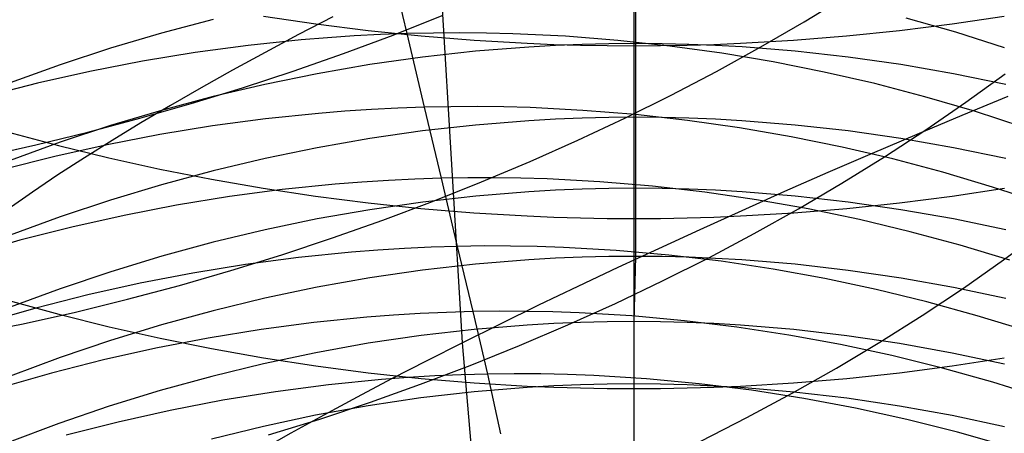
# Model space of a CAD drawing. Extents: x -383 to 1849, y -1185 to -529.
# Tile 477 of 656: x 448 to 457, y -1085 to -1081. Entities that reach past the tile are written whole.
import ezdxf

# ---------------------------------------------------------------- set-up
doc = ezdxf.new("R2010")
doc.units = 0
doc.layers.add('PREDEFINITO', color=7, linetype='CONTINUOUS')

msp = doc.modelspace()

# ---------------------------------------------------------------- linework, layer by layer
at = {"layer": 'PREDEFINITO'}
for p, q in [((453.9931, -1079.7426, 657.1833), (453.9931, -1081.3496, 655.9186)), ((451.9222, -1081.2382, 540.3166), (451.7558, -1080.5396, 539.0477)), ((452.4288, -1084.065, 433.0332), (452.2225, -1080.6004, 433.0971)), ((454.0076, -1080.6304, 611.2537), (454.0075, -1081.3298, 609.9817)), ((455.549, -1081.1298, 498.2138), (455.9366, -1080.8925, 498.3989)), ((450.6119, -1081.08, 655.6041), (451.0887, -1081.1504, 655.6863)), ((451.2439, -1081.0858, 432.1372), (450.9316, -1081.2479, 431.7979)), ((451.7948, -1081.2515, 495.8354), (452.2433, -1081.0744, 495.933)), ((456.9315, -1081.2265, 537.906), (456.4803, -1081.0971, 538.049)), ((456.8985, -1081.1504, 655.6863), (457.3756, -1081.0799, 655.6041)), ((450.1514, -1081.1107, 611.4961), (449.6814, -1081.235, 611.5588)), ((451.0887, -1081.1504, 655.6863), (451.5683, -1081.2106, 655.7564)), ((455.1522, -1081.3605, 498.0394), (455.549, -1081.1298, 498.2138)), ((456.4185, -1081.2105, 655.7564), (456.8985, -1081.1504, 655.6863)), ((449.6814, -1081.235, 611.5588), (449.2156, -1081.3728, 611.6284)), ((450.9316, -1081.2479, 431.7979), (450.6268, -1081.4101, 431.4493)), ((451.1964, -1081.2761, 540.3893), (450.9544, -1081.2961, 540.4091)), ((451.4384, -1081.2597, 540.3673), (451.1964, -1081.2761, 540.3893)), ((451.3409, -1081.4207, 495.7497), (451.7948, -1081.2515, 495.8354)), ((451.6804, -1081.2471, 540.343), (451.4384, -1081.2597, 540.3673)), ((451.5683, -1081.2106, 655.7564), (452.0504, -1081.2601, 655.8143)), ((451.9222, -1081.2382, 540.3166), (451.6804, -1081.2471, 540.343)), ((452.164, -1081.2331, 540.2879), (451.9222, -1081.2382, 540.3166)), ((452.0818, -1081.9117, 541.5989), (451.9222, -1081.2382, 540.3166)), ((452.0504, -1081.2601, 655.8143), (452.5343, -1081.299, 655.8596)), ((452.4055, -1081.2317, 540.257), (452.164, -1081.2331, 540.2879)), ((452.6467, -1081.234, 540.2239), (452.4055, -1081.2317, 540.257)), ((452.8876, -1081.2401, 540.1886), (452.6467, -1081.234, 540.2239)), ((453.3682, -1081.2631, 540.1118), (452.8876, -1081.2401, 540.1886)), ((453.8468, -1081.3005, 540.0265), (453.3682, -1081.2631, 540.1118)), ((455.4521, -1081.299, 655.8596), (455.9362, -1081.2601, 655.8142)), ((455.9362, -1081.2601, 655.8142), (456.4185, -1081.2105, 655.7564)), ((457.3769, -1081.3685, 537.756), (456.9315, -1081.2265, 537.906)), ((449.2156, -1081.3728, 611.6284), (448.7547, -1081.5238, 611.7046)), ((450.4708, -1081.347, 540.4422), (449.988, -1081.4123, 540.4666)), ((450.9544, -1081.2961, 540.4091), (450.4708, -1081.347, 540.4422)), ((452.5343, -1081.299, 655.8596), (453.0198, -1081.327, 655.8922)), ((453.0342, -1081.3611, 609.9967), (452.5486, -1081.3998, 610.0153)), ((453.0198, -1081.327, 655.8922), (453.2629, -1081.3369, 655.9037)), ((453.2773, -1081.3474, 609.9902), (453.0342, -1081.3611, 609.9967)), ((453.2629, -1081.3369, 655.9037), (453.5062, -1081.3439, 655.912)), ((453.5206, -1081.3376, 609.9855), (453.2773, -1081.3474, 609.9902)), ((453.5062, -1081.3439, 655.912), (453.7496, -1081.3482, 655.9169)), ((453.7641, -1081.3317, 609.9826), (453.5206, -1081.3376, 609.9855)), ((453.7496, -1081.3482, 655.9169), (453.9931, -1081.3496, 655.9186)), ((454.0075, -1081.3298, 609.9817), (453.7641, -1081.3317, 609.9826)), ((454.323, -1081.3521, 539.9331), (453.8468, -1081.3005, 540.0265)), ((453.9931, -1081.3496, 655.9186), (453.993, -1082.9294, 654.6227)), ((453.9931, -1081.3496, 655.9186), (454.2366, -1081.3482, 655.9169)), ((454.251, -1081.3317, 609.9826), (454.0075, -1081.3298, 609.9817)), ((454.0075, -1081.3298, 609.9817), (454.0075, -1082.0039, 608.6968)), ((454.2366, -1081.3482, 655.9169), (454.48, -1081.3439, 655.912)), ((454.4944, -1081.3376, 609.9855), (454.251, -1081.3317, 609.9826)), ((454.7962, -1081.4177, 539.8317), (454.323, -1081.3521, 539.9331)), ((454.48, -1081.3439, 655.912), (454.7233, -1081.3368, 655.9037)), ((454.7377, -1081.3474, 609.9902), (454.4944, -1081.3376, 609.9855)), ((454.7233, -1081.3368, 655.9037), (454.9665, -1081.327, 655.8922)), ((454.9808, -1081.361, 609.9967), (454.7377, -1081.3474, 609.9902)), ((454.7466, -1081.5844, 497.8757), (455.1522, -1081.3605, 498.0394)), ((454.9665, -1081.327, 655.8922), (455.4521, -1081.299, 655.8596)), ((455.4662, -1081.3998, 610.0153), (454.9808, -1081.361, 609.9967)), ((449.988, -1081.4123, 540.4666), (449.5066, -1081.4917, 540.4824)), ((450.6268, -1081.4101, 431.4493), (450.33, -1081.572, 431.0916)), ((450.8822, -1081.5816, 495.676), (451.3409, -1081.4207, 495.7497)), ((452.0645, -1081.4536, 610.0412), (451.5822, -1081.5223, 610.0742)), ((452.5486, -1081.3998, 610.0153), (452.0645, -1081.4536, 610.0412)), ((455.266, -1081.4971, 539.7226), (454.7962, -1081.4177, 539.8317)), ((455.9502, -1081.4536, 610.0412), (455.4662, -1081.3998, 610.0153)), ((456.4322, -1081.5222, 610.0741), (455.9502, -1081.4536, 610.0412)), ((448.7547, -1081.5238, 611.7046), (448.2989, -1081.6878, 611.7873)), ((449.5066, -1081.4917, 540.4824), (449.0269, -1081.5849, 540.4897)), ((451.5822, -1081.5223, 610.0742), (451.1023, -1081.6055, 610.1141)), ((455.732, -1081.59, 539.6058), (455.266, -1081.4971, 539.7226)), ((456.9118, -1081.6055, 610.1141), (456.4322, -1081.5222, 610.0741)), ((449.0269, -1081.5849, 540.4897), (448.5495, -1081.6917, 540.4886)), ((450.33, -1081.572, 431.0916), (450.0415, -1081.7336, 430.725)), ((450.4191, -1081.734, 495.6144), (450.8822, -1081.5816, 495.676)), ((451.1023, -1081.6055, 610.1141), (450.6252, -1081.7031, 610.161)), ((454.3326, -1081.8014, 497.723), (454.7466, -1081.5844, 497.8757)), ((456.1937, -1081.6962, 539.4817), (455.732, -1081.59, 539.6058)), ((457.3885, -1081.703, 610.1609), (456.9118, -1081.6055, 610.1141)), ((457.0255, -1081.8658, 500.1004), (457.3819, -1081.6063, 500.3132)), ((448.5495, -1081.6917, 540.4886), (448.0749, -1081.8119, 540.4791)), ((450.0415, -1081.7336, 430.725), (449.7615, -1081.8947, 430.3499)), ((449.9522, -1081.8778, 495.5651), (450.4191, -1081.734, 495.6144)), ((450.6252, -1081.7031, 610.161), (450.1514, -1081.8148, 610.2146)), ((456.6507, -1081.8155, 539.3503), (456.1937, -1081.6962, 539.4817)), ((450.1514, -1081.8148, 610.2146), (449.6814, -1081.9403, 610.2749)), ((453.9108, -1082.0112, 497.5813), (454.3326, -1081.8014, 497.723)), ((457.1024, -1081.9477, 539.212), (456.6507, -1081.8155, 539.3503)), ((457.4069, -1081.8142, 436.5227), (456.9887, -1081.9877, 436.3006)), ((449.4819, -1082.0128, 495.5281), (449.9522, -1081.8778, 495.5651)), ((449.7615, -1081.8947, 430.3499), (449.4905, -1082.0552, 429.9664)), ((452.0818, -1081.9117, 541.5989), (451.8398, -1081.9201, 541.6244)), ((452.3236, -1081.9071, 541.5712), (452.0818, -1081.9117, 541.5989)), ((452.2359, -1082.5606, 542.8943), (452.0818, -1081.9117, 541.5989)), ((452.5653, -1081.9062, 541.5414), (452.3236, -1081.9071, 541.5712)), ((452.8067, -1081.9092, 541.5095), (452.5653, -1081.9062, 541.5414)), ((453.0478, -1081.9158, 541.4755), (452.8067, -1081.9092, 541.5095)), ((456.6583, -1082.1192, 499.8977), (457.0255, -1081.8658, 500.1004)), ((449.6814, -1081.9403, 610.2749), (449.2157, -1082.0795, 610.3417)), ((451.1135, -1081.9679, 541.6881), (450.6297, -1082.0183, 541.7199)), ((451.3556, -1081.9482, 541.669), (451.1135, -1081.9679, 541.6881)), ((451.5977, -1081.9323, 541.6478), (451.3556, -1081.9482, 541.669)), ((451.8398, -1081.9201, 541.6244), (451.5977, -1081.9323, 541.6478)), ((453.5288, -1081.9402, 541.4013), (453.0478, -1081.9158, 541.4755)), ((454.0078, -1081.9792, 541.319), (453.5288, -1081.9402, 541.4013)), ((454.0075, -1082.0039, 608.6968), (453.764, -1082.0059, 608.6977)), ((454.2509, -1082.0059, 608.6977), (454.0075, -1082.0039, 608.6968)), ((454.0075, -1082.0039, 608.6968), (454.0079, -1082.6526, 607.3979)), ((454.4844, -1082.0325, 541.2288), (454.0078, -1081.9792, 541.319)), ((456.9887, -1081.9877, 436.3006), (456.5757, -1082.1615, 436.0702)), ((457.5484, -1082.0926, 539.0668), (457.1024, -1081.9477, 539.212)), ((449.2157, -1082.0795, 610.3417), (448.7547, -1082.2319, 610.4149)), ((449.0087, -1082.1386, 495.5037), (449.4819, -1082.0128, 495.5281)), ((449.4905, -1082.0552, 429.9664), (449.2287, -1082.2149, 429.5748)), ((450.1468, -1082.0831, 541.7434), (449.6653, -1082.1623, 541.7585)), ((450.6297, -1082.0183, 541.7199), (450.1468, -1082.0831, 541.7434)), ((452.5488, -1082.0747, 608.7291), (452.0647, -1082.1291, 608.7539)), ((453.0343, -1082.0356, 608.7112), (452.5488, -1082.0747, 608.7291)), ((453.2774, -1082.0218, 608.705), (453.0343, -1082.0356, 608.7112)), ((453.5206, -1082.0119, 608.7004), (453.2774, -1082.0218, 608.705)), ((453.4817, -1082.2137, 497.4508), (453.9108, -1082.0112, 497.5813)), ((453.764, -1082.0059, 608.6977), (453.5206, -1082.0119, 608.7004)), ((454.4943, -1082.0119, 608.7004), (454.2509, -1082.0059, 608.6977)), ((454.9582, -1082.1, 541.1309), (454.4844, -1082.0325, 541.2288)), ((454.7375, -1082.0218, 608.7049), (454.4943, -1082.0119, 608.7004)), ((454.9806, -1082.0355, 608.7112), (454.7375, -1082.0218, 608.7049)), ((455.4659, -1082.0747, 608.7291), (454.9806, -1082.0355, 608.7112)), ((455.9498, -1082.129, 608.7539), (455.4659, -1082.0747, 608.7291)), ((448.2843, -1082.1392, 653.7367), (448.7398, -1082.2618, 653.8741)), ((448.5332, -1082.2552, 495.4919), (449.0087, -1082.1386, 495.5037)), ((449.6653, -1082.1623, 541.7585), (449.1855, -1082.2554, 541.7654)), ((452.0647, -1082.1291, 608.7539), (451.5825, -1082.1984, 608.7855)), ((455.4286, -1082.1814, 541.0255), (454.9582, -1082.1, 541.1309)), ((455.8951, -1082.2764, 540.9127), (455.4286, -1082.1814, 541.0255)), ((456.4317, -1082.1983, 608.7855), (455.9498, -1082.129, 608.7539)), ((456.5757, -1082.1615, 436.0702), (456.168, -1082.3355, 435.8316)), ((456.2808, -1082.3663, 499.7053), (456.6583, -1082.1192, 499.8977)), ((448.0557, -1082.3623, 495.4928), (448.5332, -1082.2552, 495.4919)), ((448.7547, -1082.2319, 610.4149), (448.299, -1082.3975, 610.4945)), ((449.1855, -1082.2554, 541.7654), (448.7082, -1082.3623, 541.7642)), ((448.7398, -1082.2618, 653.8741), (449.2006, -1082.3746, 654.0007)), ((449.2287, -1082.2149, 429.5748), (448.9765, -1082.3736, 429.1755)), ((451.5825, -1082.1984, 608.7855), (451.1027, -1082.2825, 608.8239)), ((453.0457, -1082.4085, 497.3316), (453.4817, -1082.2137, 497.4508)), ((456.9113, -1082.2824, 608.8238), (456.4317, -1082.1983, 608.7855)), ((448.7082, -1082.3623, 541.7642), (448.2336, -1082.4826, 541.7548)), ((451.1027, -1082.2825, 608.8239), (450.6257, -1082.381, 608.8688)), ((456.168, -1082.3355, 435.8316), (455.7658, -1082.5096, 435.5849)), ((456.3574, -1082.3849, 540.7928), (455.8951, -1082.2764, 540.9127)), ((457.388, -1082.3809, 608.8688), (456.9113, -1082.2824, 608.8238)), ((448.9765, -1082.3736, 429.1755), (448.7341, -1082.5313, 428.7689)), ((449.2006, -1082.3746, 654.0007), (449.6662, -1082.4776, 654.1161)), ((450.6257, -1082.381, 608.8688), (450.152, -1082.4938, 608.9202)), ((452.6034, -1082.5955, 497.2239), (453.0457, -1082.4085, 497.3316)), ((455.8935, -1082.607, 499.5231), (456.2808, -1082.3663, 499.7053)), ((456.815, -1082.5067, 540.6659), (456.3574, -1082.3849, 540.7928)), ((448.7341, -1082.5313, 428.7689), (448.5017, -1082.6877, 428.3551)), ((449.6662, -1082.4776, 654.1161), (450.1361, -1082.5705, 654.2203)), ((450.152, -1082.4938, 608.9202), (449.682, -1082.6205, 608.978)), ((455.7658, -1082.5096, 435.5849), (455.3695, -1082.6837, 435.3303)), ((457.2674, -1082.6415, 540.5322), (456.815, -1082.5067, 540.6659)), ((449.682, -1082.6205, 608.978), (449.2164, -1082.761, 609.0421)), ((450.1361, -1082.5705, 654.2203), (450.6098, -1082.6532, 654.313)), ((451.2674, -1082.6151, 542.9801), (450.7835, -1082.6649, 543.0107)), ((451.5095, -1082.5958, 542.9618), (451.2674, -1082.6151, 542.9801)), ((451.7517, -1082.5803, 542.9414), (451.5095, -1082.5958, 542.9618)), ((451.9938, -1082.5685, 542.9189), (451.7517, -1082.5803, 542.9414)), ((452.2359, -1082.5606, 542.8943), (451.9938, -1082.5685, 542.9189)), ((452.1553, -1082.7745, 497.1276), (452.6034, -1082.5955, 497.2239)), ((452.4779, -1082.5565, 542.8676), (452.2359, -1082.5606, 542.8943)), ((452.3838, -1083.184, 544.2026), (452.2359, -1082.5606, 542.8943)), ((452.7196, -1082.5563, 542.8389), (452.4779, -1082.5565, 542.8676)), ((452.9611, -1082.5598, 542.8082), (452.7196, -1082.5563, 542.8389)), ((453.2024, -1082.5672, 542.7754), (452.9611, -1082.5598, 542.8082)), ((453.6836, -1082.593, 542.7039), (453.2024, -1082.5672, 542.7754)), ((454.163, -1082.6336, 542.6245), (453.6836, -1082.593, 542.7039)), ((455.4968, -1082.8409, 499.3515), (455.8935, -1082.607, 499.5231)), ((448.5017, -1082.6877, 428.3551), (448.2797, -1082.8427, 427.9347)), ((450.7835, -1082.6649, 543.0107), (450.3005, -1082.7293, 543.0332)), ((450.6098, -1082.6532, 654.313), (451.0868, -1082.7254, 654.394)), ((453.0347, -1082.6844, 607.4117), (452.5492, -1082.7239, 607.4288)), ((453.2778, -1082.6705, 607.4057), (453.0347, -1082.6844, 607.4117)), ((453.5211, -1082.6606, 607.4014), (453.2778, -1082.6705, 607.4057)), ((453.7645, -1082.6546, 607.3988), (453.5211, -1082.6606, 607.4014)), ((454.0079, -1082.6526, 607.3979), (453.7645, -1082.6546, 607.3988)), ((454.0079, -1082.6526, 607.3979), (454.0071, -1083.2753, 606.0872)), ((454.2513, -1082.6546, 607.3988), (454.0079, -1082.6526, 607.3979)), ((454.64, -1082.6887, 542.5375), (454.163, -1082.6336, 542.6245)), ((454.4947, -1082.6606, 607.4014), (454.2513, -1082.6546, 607.3988)), ((454.738, -1082.6706, 607.4057), (454.4947, -1082.6606, 607.4014)), ((455.1141, -1082.7581, 542.4431), (454.64, -1082.6887, 542.5375)), ((454.981, -1082.6845, 607.4118), (454.738, -1082.6706, 607.4057)), ((455.3695, -1082.6837, 435.3303), (454.9791, -1082.8577, 435.0681)), ((455.4663, -1082.724, 607.4288), (454.981, -1082.6845, 607.4118)), ((456.9, -1082.7249, 654.3934), (457.3773, -1082.6526, 654.3123)), ((457.7141, -1082.789, 540.3919), (457.2674, -1082.6415, 540.5322)), ((449.2164, -1082.761, 609.0421), (448.7554, -1082.915, 609.1123)), ((449.819, -1082.8082, 543.0476), (449.3393, -1082.9012, 543.0541)), ((450.3005, -1082.7293, 543.0332), (449.819, -1082.8082, 543.0476)), ((451.0868, -1082.7254, 654.394), (451.5668, -1082.787, 654.463)), ((451.5668, -1082.787, 654.463), (452.0491, -1082.8378, 654.52)), ((452.0651, -1082.7787, 607.4525), (451.5829, -1082.8487, 607.4827)), ((451.7017, -1082.9452, 497.0431), (452.1553, -1082.7745, 497.1276)), ((452.5492, -1082.7239, 607.4288), (452.0651, -1082.7787, 607.4525)), ((455.5849, -1082.8416, 542.3414), (455.1141, -1082.7581, 542.4431)), ((455.9502, -1082.7788, 607.4526), (455.4663, -1082.724, 607.4288)), ((455.9372, -1082.8375, 654.5196), (456.4198, -1082.7866, 654.4626)), ((456.4322, -1082.8488, 607.4828), (455.9502, -1082.7788, 607.4526)), ((456.4198, -1082.7866, 654.4626), (456.9, -1082.7249, 654.3934)), ((449.3393, -1082.9012, 543.0541), (448.862, -1083.0082, 543.0527)), ((451.5829, -1082.8487, 607.4827), (451.103, -1082.9335, 607.5194)), ((452.0491, -1082.8378, 654.52), (452.5334, -1082.8777, 654.5647)), ((452.5334, -1082.8777, 654.5647), (453.0191, -1082.9063, 654.5968)), ((454.9791, -1082.8577, 435.0681), (454.5949, -1083.0315, 434.7983)), ((454.9669, -1082.9061, 654.5966), (455.4528, -1082.8774, 654.5644)), ((455.0913, -1083.0679, 499.1905), (455.4968, -1082.8409, 499.3515)), ((455.4528, -1082.8774, 654.5644), (455.9372, -1082.8375, 654.5196)), ((456.052, -1082.9389, 542.2326), (455.5849, -1082.8416, 542.3414)), ((456.9117, -1082.9336, 607.5195), (456.4322, -1082.8488, 607.4828)), ((448.7554, -1082.915, 609.1123), (448.2997, -1083.0822, 609.1886)), ((451.103, -1082.9335, 607.5194), (450.626, -1083.0329, 607.5624)), ((451.2432, -1083.1075, 496.9704), (451.7017, -1082.9452, 497.0431)), ((453.0191, -1082.9063, 654.5968), (453.2623, -1082.9164, 654.6081)), ((453.2623, -1082.9164, 654.6081), (453.5058, -1082.9236, 654.6162)), ((453.5058, -1082.9236, 654.6162), (453.7493, -1082.928, 654.6211)), ((453.7493, -1082.928, 654.6211), (453.993, -1082.9294, 654.6227)), ((453.993, -1082.9294, 654.6227), (454.2366, -1082.9279, 654.6211)), ((453.993, -1082.9294, 654.6227), (453.9931, -1084.4847, 653.2971)), ((454.2366, -1082.9279, 654.6211), (454.4802, -1082.9236, 654.6161)), ((454.4802, -1082.9236, 654.6161), (454.7236, -1082.9163, 654.608)), ((454.7236, -1082.9163, 654.608), (454.9669, -1082.9061, 654.5966)), ((456.5148, -1083.0497, 542.1169), (456.052, -1082.9389, 542.2326)), ((457.3884, -1083.0331, 607.5625), (456.9117, -1082.9336, 607.5195)), ((448.862, -1083.0082, 543.0527), (448.3875, -1083.1288, 543.0436)), ((450.626, -1083.0329, 607.5624), (450.1523, -1083.1467, 607.6116)), ((454.5949, -1083.0315, 434.7983), (454.217, -1083.2051, 434.5212)), ((454.6775, -1083.2877, 499.0402), (455.0913, -1083.0679, 499.1905)), ((456.9729, -1083.174, 541.9944), (456.5148, -1083.0497, 542.1169)), ((457.368, -1083.3082, 501.4273), (457.7234, -1083.0447, 501.6367)), ((448.3875, -1083.1288, 543.0436), (447.9164, -1083.2628, 543.0267)), ((450.1523, -1083.1467, 607.6116), (449.6824, -1083.2745, 607.6668)), ((450.7804, -1083.2611, 496.9096), (451.2432, -1083.1075, 496.9704)), ((450.3137, -1083.4058, 496.8609), (450.7804, -1083.2611, 496.9096)), ((451.4146, -1083.2365, 544.2851), (450.9304, -1083.2855, 544.3145)), ((451.6568, -1083.2176, 544.2675), (451.4146, -1083.2365, 544.2851)), ((451.8992, -1083.2026, 544.2478), (451.6568, -1083.2176, 544.2675)), ((452.1415, -1083.1913, 544.2262), (451.8992, -1083.2026, 544.2478)), ((452.3838, -1083.184, 544.2026), (452.1415, -1083.1913, 544.2262)), ((452.6259, -1083.1806, 544.1769), (452.3838, -1083.184, 544.2026)), ((452.526, -1083.7807, 545.5231), (452.3838, -1083.184, 544.2026)), ((452.8679, -1083.181, 544.1492), (452.6259, -1083.1806, 544.1769)), ((453.1096, -1083.1853, 544.1196), (452.8679, -1083.181, 544.1492)), ((453.3511, -1083.1934, 544.088), (453.1096, -1083.1853, 544.1196)), ((453.8329, -1083.2209, 544.0191), (453.3511, -1083.1934, 544.088)), ((454.3128, -1083.2633, 543.9426), (453.8329, -1083.2209, 544.0191)), ((454.217, -1083.2051, 434.5212), (453.8457, -1083.3782, 434.237)), ((457.4259, -1083.3114, 541.8654), (456.9729, -1083.174, 541.9944)), ((449.6824, -1083.2745, 607.6668), (449.2167, -1083.4162, 607.7281)), ((450.4473, -1083.3493, 544.3361), (449.9656, -1083.4278, 544.3499)), ((450.9304, -1083.2855, 544.3145), (450.4473, -1083.3493, 544.3361)), ((452.548, -1083.3466, 606.1163), (452.0638, -1083.4017, 606.1388)), ((453.0336, -1083.307, 606.1001), (452.548, -1083.3466, 606.1163)), ((453.2767, -1083.2931, 606.0944), (453.0336, -1083.307, 606.1001)), ((453.5201, -1083.2831, 606.0904), (453.2767, -1083.2931, 606.0944)), ((453.7636, -1083.2772, 606.088), (453.5201, -1083.2831, 606.0904)), ((454.0071, -1083.2753, 606.0872), (453.7636, -1083.2772, 606.088)), ((454.0071, -1083.2753, 606.0872), (453.994, -1083.8719, 604.7637)), ((454.2506, -1083.2775, 606.0881), (454.0071, -1083.2753, 606.0872)), ((454.4941, -1083.2837, 606.0907), (454.2506, -1083.2775, 606.0881)), ((454.2558, -1083.5002, 498.9008), (454.6775, -1083.2877, 499.0402)), ((454.7903, -1083.3204, 543.8587), (454.3128, -1083.2633, 543.9426)), ((454.7374, -1083.2939, 606.0948), (454.4941, -1083.2837, 606.0907)), ((454.9806, -1083.3081, 606.1007), (454.7374, -1083.2939, 606.0948)), ((455.2651, -1083.392, 543.7677), (454.7903, -1083.3204, 543.8587)), ((455.4661, -1083.3482, 606.1171), (454.9806, -1083.3081, 606.1007)), ((455.9502, -1083.4039, 606.1399), (455.4661, -1083.3482, 606.1171)), ((457.0017, -1083.5654, 501.2277), (457.368, -1083.3082, 501.4273)), ((449.2167, -1083.4162, 607.7281), (448.7558, -1083.5716, 607.7953)), ((449.9656, -1083.4278, 544.3499), (449.4858, -1083.5206, 544.356)), ((449.8435, -1083.5415, 496.8244), (450.3137, -1083.4058, 496.8609)), ((452.0638, -1083.4017, 606.1388), (451.5815, -1083.4721, 606.1676)), ((453.8457, -1083.3782, 434.237), (453.4811, -1083.5508, 433.9459)), ((455.7366, -1083.4777, 543.6696), (455.2651, -1083.392, 543.7677)), ((456.4324, -1083.4748, 606.1689), (455.9502, -1083.4039, 606.1399)), ((449.4858, -1083.5206, 544.356), (449.0084, -1083.6274, 544.3545)), ((451.5815, -1083.4721, 606.1676), (451.1016, -1083.5574, 606.2025)), ((453.8267, -1083.7051, 498.7723), (454.2558, -1083.5002, 498.9008)), ((456.2044, -1083.5774, 543.5647), (455.7366, -1083.4777, 543.6696)), ((456.9123, -1083.5607, 606.2041), (456.4324, -1083.4748, 606.1689)), ((448.7558, -1083.5716, 607.7953), (448.3, -1083.7402, 607.8682)), ((449.3704, -1083.6678, 496.8002), (449.8435, -1083.5415, 496.8244)), ((451.1016, -1083.5574, 606.2025), (450.6245, -1083.6576, 606.2435)), ((453.4811, -1083.5508, 433.9459), (453.1233, -1083.7229, 433.6481)), ((456.6679, -1083.6909, 543.4531), (456.2044, -1083.5774, 543.5647)), ((456.625, -1083.8162, 501.0383), (457.0017, -1083.5654, 501.2277)), ((457.3892, -1083.6613, 606.2453), (456.9123, -1083.5607, 606.2041)), ((448.2877, -1083.6788, 652.4288), (448.743, -1083.8038, 652.5635)), ((449.0084, -1083.6274, 544.3545), (448.5339, -1083.7481, 544.3455)), ((448.8949, -1083.7846, 496.7885), (449.3704, -1083.6678, 496.8002)), ((450.6245, -1083.6576, 606.2435), (450.1508, -1083.7722, 606.2903)), ((453.3907, -1083.9022, 498.6549), (453.8267, -1083.7051, 498.7723)), ((457.1268, -1083.8179, 543.335), (456.6679, -1083.6909, 543.4531)), ((448.5339, -1083.7481, 544.3455), (448.0628, -1083.8824, 544.3291)), ((448.4174, -1083.8916, 496.7893), (448.8949, -1083.7846, 496.7885)), ((450.1508, -1083.7722, 606.2903), (449.6808, -1083.9011, 606.343)), ((452.0413, -1083.7987, 545.5664), (451.7989, -1083.8135, 545.5851)), ((452.2837, -1083.7878, 545.5457), (452.0413, -1083.7987, 545.5664)), ((452.526, -1083.7807, 545.5231), (452.2837, -1083.7878, 545.5457)), ((452.7682, -1083.7776, 545.4986), (452.526, -1083.7807, 545.5231)), ((452.6597, -1084.3521, 546.8556), (452.526, -1083.7807, 545.5231)), ((453.0103, -1083.7784, 545.4721), (452.7682, -1083.7776, 545.4986)), ((453.1233, -1083.7229, 433.6481), (452.7725, -1083.8943, 433.3438)), ((453.2521, -1083.7831, 545.4438), (453.0103, -1083.7784, 545.4721)), ((453.4936, -1083.7916, 545.4136), (453.2521, -1083.7831, 545.4438)), ((453.9755, -1083.8201, 545.3476), (453.4936, -1083.7916, 545.4136)), ((447.9385, -1083.9888, 496.8029), (448.4174, -1083.8916, 496.7893)), ((448.743, -1083.8038, 652.5635), (449.2035, -1083.9189, 652.6875)), ((451.0724, -1083.8808, 545.63), (450.5893, -1083.9444, 545.6504)), ((451.5566, -1083.8321, 545.602), (451.0724, -1083.8808, 545.63)), ((451.7989, -1083.8135, 545.5851), (451.5566, -1083.8321, 545.602)), ((453.2637, -1083.8898, 604.7705), (453.0205, -1083.9038, 604.776)), ((453.507, -1083.8798, 604.7667), (453.2637, -1083.8898, 604.7705)), ((453.7505, -1083.8738, 604.7644), (453.507, -1083.8798, 604.7667)), ((453.994, -1083.8719, 604.7637), (453.7505, -1083.8738, 604.7644)), ((454.4557, -1083.8636, 545.2743), (453.9755, -1083.8201, 545.3476)), ((453.994, -1083.8719, 604.7637), (453.993, -1084.4421, 603.4278)), ((454.2375, -1083.8741, 604.7645), (453.994, -1083.8719, 604.7637)), ((454.481, -1083.8804, 604.7669), (454.2375, -1083.8741, 604.7645)), ((454.9334, -1083.9219, 545.194), (454.4557, -1083.8636, 545.2743)), ((454.7244, -1083.8907, 604.7709), (454.481, -1083.8804, 604.7669)), ((454.9676, -1083.905, 604.7764), (454.7244, -1083.8907, 604.7709)), ((456.2385, -1084.0602, 500.859), (456.625, -1083.8162, 501.0383)), ((457.5806, -1083.9581, 543.2106), (457.1268, -1083.8179, 543.335)), ((449.2035, -1083.9189, 652.6875), (449.6688, -1084.0239, 652.8006)), ((449.6808, -1083.9011, 606.343), (449.2151, -1084.0439, 606.4015)), ((450.5893, -1083.9444, 545.6504), (450.1075, -1084.0228, 545.6635)), ((452.535, -1083.9436, 604.7914), (452.051, -1083.9992, 604.8128)), ((452.7725, -1083.8943, 433.3438), (452.4288, -1084.065, 433.0332)), ((453.0205, -1083.9038, 604.776), (452.535, -1083.9436, 604.7914)), ((452.9484, -1084.0912, 498.5488), (453.3907, -1083.9022, 498.6549)), ((455.4085, -1083.9948, 545.1068), (454.9334, -1083.9219, 545.194)), ((455.4534, -1083.9455, 604.7921), (454.9676, -1083.905, 604.7764)), ((455.9377, -1084.0017, 604.8138), (455.4534, -1083.9455, 604.7921)), ((449.2151, -1084.0439, 606.4015), (448.7542, -1084.2005, 606.4655)), ((450.1075, -1084.0228, 545.6635), (449.6278, -1084.1156, 545.6691)), ((449.6688, -1084.0239, 652.8006), (450.1384, -1084.1187, 652.9027)), ((451.5689, -1084.0701, 604.8402), (451.0893, -1084.1561, 604.8734)), ((452.051, -1083.9992, 604.8128), (451.5689, -1084.0701, 604.8402)), ((452.4288, -1084.065, 433.0332), (452.102, -1084.2303, 432.7239)), ((452.5768, -1085.8223, 432.996), (452.4288, -1084.065, 433.0332)), ((455.8802, -1084.082, 545.0128), (455.4085, -1083.9948, 545.1068)), ((455.8425, -1084.2974, 500.69), (456.2385, -1084.0602, 500.859)), ((456.4201, -1084.0732, 604.8414), (455.9377, -1084.0017, 604.8138)), ((449.6278, -1084.1156, 545.6691), (449.1505, -1084.2227, 545.6674)), ((450.1384, -1084.1187, 652.9027), (450.6119, -1084.2029, 652.9935)), ((451.0893, -1084.1561, 604.8734), (450.6125, -1084.257, 604.9123)), ((452.5001, -1084.2721, 498.4541), (452.9484, -1084.0912, 498.5488)), ((456.3483, -1084.1833, 544.9122), (455.8802, -1084.082, 545.0128)), ((456.9002, -1084.1598, 604.8749), (456.4201, -1084.0732, 604.8414)), ((457.3775, -1084.2613, 604.9141), (456.9002, -1084.1598, 604.8749)), ((448.7542, -1084.2005, 606.4655), (448.2985, -1084.3705, 606.5351)), ((449.1505, -1084.2227, 545.6674), (448.676, -1084.3436, 545.6585)), ((450.6119, -1084.2029, 652.9935), (451.0886, -1084.2766, 653.0729)), ((452.102, -1084.2303, 432.7239), (451.7816, -1084.3959, 432.4049)), ((456.8122, -1084.2984, 544.8052), (456.3483, -1084.1833, 544.9122)), ((456.8985, -1084.2766, 653.0728), (457.3756, -1084.2029, 652.9935)), ((450.6125, -1084.257, 604.9123), (450.1391, -1084.3725, 604.9569)), ((451.0886, -1084.2766, 653.0729), (451.5683, -1084.3394, 653.1406)), ((451.5683, -1084.3394, 653.1406), (452.0503, -1084.3912, 653.1964)), ((452.0465, -1084.4445, 498.3708), (452.5001, -1084.2721, 498.4541)), ((455.4377, -1084.5274, 500.5315), (455.8425, -1084.2974, 500.69)), ((455.9363, -1084.3912, 653.1964), (456.4186, -1084.3394, 653.1406)), ((456.4186, -1084.3394, 653.1406), (456.8985, -1084.2766, 653.0728)), ((457.2714, -1084.4272, 544.6919), (456.8122, -1084.2984, 544.8052)), ((448.676, -1084.3436, 545.6585), (448.205, -1084.4783, 545.6425)), ((450.1391, -1084.3725, 604.9569), (449.6695, -1084.5024, 605.0071)), ((451.69, -1084.4018, 546.9311), (451.2057, -1084.4498, 546.9578)), ((451.7816, -1084.3959, 432.4049), (451.468, -1084.5615, 432.0762)), ((451.9324, -1084.3835, 546.915), (451.69, -1084.4018, 546.9311)), ((452.1748, -1084.3691, 546.897), (451.9324, -1084.3835, 546.915)), ((452.0503, -1084.3912, 653.1964), (452.5343, -1084.4319, 653.2402)), ((452.4173, -1084.3586, 546.8773), (452.1748, -1084.3691, 546.897)), ((452.6597, -1084.3521, 546.8556), (452.4173, -1084.3586, 546.8773)), ((452.902, -1084.3495, 546.8322), (452.6597, -1084.3521, 546.8556)), ((452.7775, -1084.8971, 548.2), (452.6597, -1084.3521, 546.8556)), ((453.1442, -1084.3508, 546.8068), (452.902, -1084.3495, 546.8322)), ((453.3861, -1084.3561, 546.7797), (453.1442, -1084.3508, 546.8068)), ((453.6278, -1084.3653, 546.7507), (453.3861, -1084.3561, 546.7797)), ((454.11, -1084.3951, 546.6875), (453.6278, -1084.3653, 546.7507)), ((454.5904, -1084.4401, 546.6174), (454.11, -1084.3951, 546.6875)), ((455.4521, -1084.4319, 653.2402), (455.9363, -1084.3912, 653.1964)), ((457.7256, -1084.5694, 544.5726), (457.2714, -1084.4272, 544.6919)), ((449.6695, -1084.5024, 605.0071), (449.2042, -1084.6463, 605.0627)), ((450.7224, -1084.513, 546.9773), (450.2406, -1084.591, 546.9896)), ((451.2057, -1084.4498, 546.9578), (450.7224, -1084.513, 546.9773)), ((451.5879, -1084.6082, 498.2991), (452.0465, -1084.4445, 498.3708)), ((452.5338, -1084.5143, 603.4541), (452.0498, -1084.5703, 603.4745)), ((453.0194, -1084.4742, 603.4395), (452.5338, -1084.5143, 603.4541)), ((452.5343, -1084.4319, 653.2402), (453.0197, -1084.4611, 653.2717)), ((453.2626, -1084.4601, 603.4344), (453.0194, -1084.4742, 603.4395)), ((453.0197, -1084.4611, 653.2717), (453.2629, -1084.4714, 653.2828)), ((453.5059, -1084.45, 603.4307), (453.2626, -1084.4601, 603.4344)), ((453.2629, -1084.4714, 653.2828), (453.5062, -1084.4788, 653.2908)), ((453.7494, -1084.444, 603.4285), (453.5059, -1084.45, 603.4307)), ((453.5062, -1084.4788, 653.2908), (453.7496, -1084.4832, 653.2955)), ((453.993, -1084.4421, 603.4278), (453.7494, -1084.444, 603.4285)), ((453.7496, -1084.4832, 653.2955), (453.9931, -1084.4847, 653.2971)), ((454.2365, -1084.4443, 603.4286), (453.993, -1084.4421, 603.4278)), ((453.993, -1084.4421, 603.4278), (453.9932, -1084.9859, 602.081)), ((453.9931, -1084.4847, 653.2971), (454.2366, -1084.4832, 653.2955)), ((453.9931, -1084.4847, 653.2971), (453.9931, -1086.014, 651.9397)), ((454.4801, -1084.4506, 603.4309), (454.2365, -1084.4443, 603.4286)), ((454.2366, -1084.4832, 653.2955), (454.48, -1084.4788, 653.2907)), ((454.48, -1084.4788, 653.2907), (454.7234, -1084.4714, 653.2828)), ((454.7235, -1084.4609, 603.4347), (454.4801, -1084.4506, 603.4309)), ((455.0686, -1084.5, 546.5404), (454.5904, -1084.4401, 546.6174)), ((454.7234, -1084.4714, 653.2828), (454.9665, -1084.4611, 653.2717)), ((454.9667, -1084.4753, 603.4399), (454.7235, -1084.4609, 603.4347)), ((454.9665, -1084.4611, 653.2717), (455.4521, -1084.4319, 653.2402)), ((455.4525, -1084.5161, 603.4547), (454.9667, -1084.4753, 603.4399)), ((455.5439, -1084.5746, 546.4568), (455.0686, -1084.5, 546.5404)), ((455.9369, -1084.5725, 603.4753), (455.4525, -1084.5161, 603.4547)), ((450.2406, -1084.591, 546.9896), (449.7609, -1084.6836, 546.9949)), ((451.125, -1084.7631, 498.2392), (451.5879, -1084.6082, 498.2991)), ((451.468, -1084.5615, 432.0762), (451.1616, -1084.7271, 431.7381)), ((452.0498, -1084.5703, 603.4745), (451.5677, -1084.6417, 603.5004)), ((455.0245, -1084.75, 500.3835), (455.4377, -1084.5274, 500.5315)), ((456.0161, -1084.6636, 546.3667), (455.5439, -1084.5746, 546.4568)), ((456.4194, -1084.6445, 603.5014), (455.9369, -1084.5725, 603.4753)), ((449.2042, -1084.6463, 605.0627), (448.7437, -1084.8041, 605.1236)), ((449.7609, -1084.6836, 546.9949), (449.2835, -1084.7906, 546.9932)), ((451.5677, -1084.6417, 603.5004), (451.088, -1084.7283, 603.532)), ((456.4846, -1084.7669, 546.2702), (456.0161, -1084.6636, 546.3667)), ((456.8996, -1084.7317, 603.5332), (456.4194, -1084.6445, 603.5014)), ((449.2835, -1084.7906, 546.9932), (448.8092, -1084.9116, 546.9845)), ((451.088, -1084.7283, 603.532), (450.6111, -1084.8299, 603.5689)), ((450.6581, -1084.9088, 498.1911), (451.125, -1084.7631, 498.2392)), ((451.1616, -1084.7271, 431.7381), (450.8627, -1084.8924, 431.3908)), ((454.6034, -1084.9651, 500.2462), (455.0245, -1084.75, 500.3835)), ((456.949, -1084.8841, 546.1677), (456.4846, -1084.7669, 546.2702)), ((457.3769, -1084.8339, 603.5703), (456.8996, -1084.7317, 603.5332)), ((448.7437, -1084.8041, 605.1236), (448.2884, -1084.9755, 605.1898)), ((450.6111, -1084.8299, 603.5689), (450.1377, -1084.9462, 603.6112)), ((450.8627, -1084.8924, 431.3908), (450.5717, -1085.0574, 431.0344)), ((457.4087, -1085.0151, 546.0591), (456.949, -1084.8841, 546.1677))]:
    msp.add_line(p, q, dxfattribs=at)

doc.saveas('drawing.dxf')
